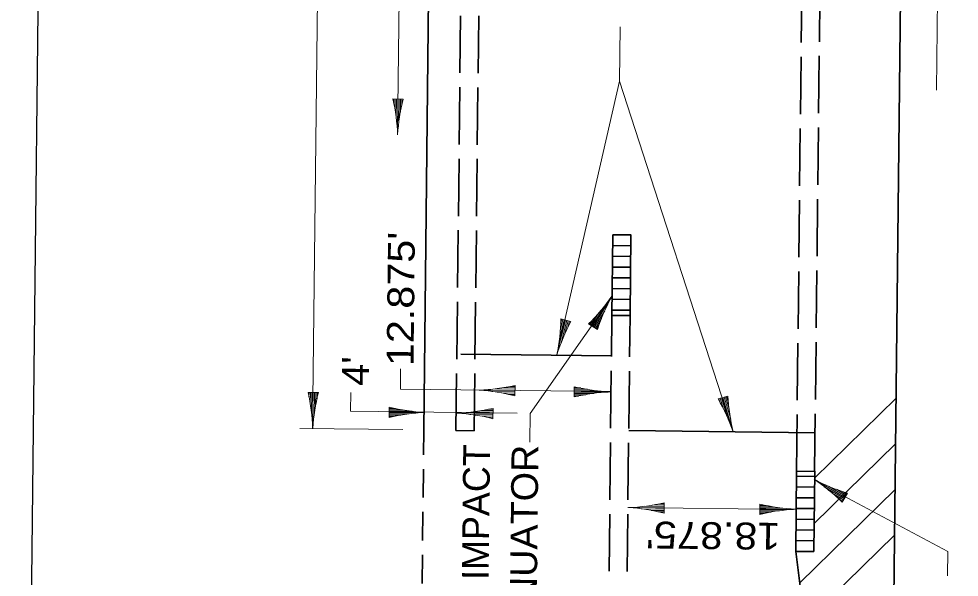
# Model space of a CAD drawing. Extents: x 2356576 to 2377878, y 6966390 to 6990634.
# Drawn here: x 2366091 to 2366792, y 6974475 to 6974891 of the extents above; entities that cross this region are included whole.
import ezdxf
from ezdxf.enums import TextEntityAlignment as Align

# ---------------------------------------------------------------- set-up
doc = ezdxf.new("R2010")
doc.units = 0
doc.header["$LTSCALE"] = 7.1
doc.linetypes.add('LONG_DASHED', pattern=[7.5, 6, -1.5])
doc.linetypes.add('MEDIUM_DASHED', pattern=[4.5, 3, -1.5])
doc.layers.add('19', color=7, linetype='Continuous', lineweight=13)
doc.layers.add('8', color=7, linetype='Continuous', lineweight=13)

msp = doc.modelspace()

# ---------------------------------------------------------------- linework, layer by layer
at = {"layer": '19', "lineweight": 35}
for p, q in [((2366392.98, 6974584.292), (2366405.238, 6975688.026)), ((2366737.734, 6973980.518), (2366756.652, 6975684.12)), ((2366533.082, 6974669.804), (2366533.75, 6974729.8)), ((2366547.162, 6974721.65), (2366533.66, 6974721.8)), ((2366547.07, 6974713.65), (2366533.572, 6974713.8)), ((2366546.984, 6974705.652), (2366533.482, 6974705.802)), ((2366546.892, 6974697.652), (2366533.394, 6974697.802)), ((2366546.804, 6974689.652), (2366533.304, 6974689.802)), ((2366546.716, 6974681.652), (2366533.214, 6974681.802)), ((2366546.626, 6974673.652), (2366533.128, 6974673.802)), ((2366420.706, 6974641.05), (2366532.75, 6974639.806)), ((2366545.634, 6974584.06), (2366684.556, 6974582.52)), ((2366670.61, 6974554.142), (2366669.944, 6974494.146)), ((2366684.11, 6974553.992), (2366683.446, 6974493.996)), ((2366670.566, 6974550.144), (2366684.068, 6974549.994)), ((2366670.48, 6974542.144), (2366683.978, 6974541.994)), ((2366670.388, 6974534.144), (2366683.89, 6974533.994)), ((2366670.302, 6974526.144), (2366683.802, 6974525.994)), ((2366670.212, 6974518.144), (2366683.71, 6974517.994)), ((2366670.122, 6974510.146), (2366683.624, 6974509.996)), ((2366670.034, 6974502.146), (2366683.532, 6974501.996)), ((2366669.944, 6974494.146), (2366683.446, 6974493.996)), ((2366669.944, 6974494.146), (2366737.736, 6973980.506))]:
    msp.add_line(p, q, dxfattribs=at)
at = {"layer": '19', "linetype": 'LONG_DASHED', "lineweight": 35}
for p, q in [((2366416.98, 6974584.026), (2366429.232, 6975687.326)), ((2366430.48, 6974583.876), (2366442.728, 6975686.9)), ((2366670.546, 6974553.35), (2366683.116, 6975684.936)), ((2366684.054, 6974554.04), (2366696.614, 6975684.786)), ((2366524.464, 6973893.65), (2366533.082, 6974669.804)), ((2366533.082, 6974669.804), (2366546.582, 6974669.654)), ((2366537.964, 6973893.5), (2366546.582, 6974669.654)), ((2366416.98, 6974584.026), (2366430.478, 6974583.876)), ((2366670.482, 6974553.816), (2366683.98, 6974553.666))]:
    msp.add_line(p, q, dxfattribs=at)
at = {"layer": '19'}
for p, q in [((2366310.202, 6974585.516), (2366315.824, 6975091.638)), ((2366776.044, 6974941.752), (2366774.882, 6974837.368)), ((2366373.51, 6974804.558), (2366374.668, 6974908.942)), ((2366623.392, 6974583.198), (2366538.862, 6974844.092)), ((2366369.998, 6974830.908), (2366377.658, 6974830.816)), ((2366370.7, 6974830.9), (2366370.658, 6974827.732)), ((2366371.7, 6974830.89), (2366371.592, 6974822.338)), ((2366372.7, 6974830.874), (2366372.52, 6974816.18)), ((2366373.7, 6974830.864), (2366373.394, 6974805.74)), ((2366374.698, 6974830.852), (2366374.486, 6974813.634)), ((2366375.7, 6974830.84), (2366375.582, 6974821.118)), ((2366376.7, 6974830.83), (2366376.64, 6974826.068)), ((2366533.238, 6974683.754), (2366472.294, 6974596.802)), ((2366533.386, 6974683.966), (2366518.002, 6974662.014)), ((2366519.126, 6974661.372), (2366532.414, 6974682.7)), ((2366517.432, 6974662.426), (2366522.572, 6974670.682)), ((2366518.28, 6974661.898), (2366527.384, 6974676.516)), ((2366519.978, 6974660.846), (2366527.75, 6974673.318)), ((2366498.608, 6974666.264), (2366492.39, 6974641.916)), ((2366497.636, 6974666.508), (2366494.002, 6974652.268)), ((2366496.666, 6974666.758), (2366494.55, 6974658.472)), ((2366495.7, 6974667.004), (2366494.914, 6974663.936)), ((2366495.02, 6974667.178), (2366502.442, 6974665.282)), ((2366499.572, 6974666.016), (2366495.316, 6974649.332)), ((2366500.542, 6974665.77), (2366498.14, 6974656.348)), ((2366501.514, 6974665.522), (2366500.334, 6974660.908)), ((2366522.272, 6974659.416), (2366515.766, 6974663.466)), ((2366516.584, 6974662.956), (2366519.098, 6974666.998)), ((2366520.824, 6974660.314), (2366525.346, 6974667.572)), ((2366521.674, 6974659.786), (2366523.35, 6974662.474)), ((2366375.774, 6974630.024), (2366375.604, 6974614.806)), ((2366375.604, 6974614.806), (2366532.452, 6974613.064)), ((2366460.908, 6974614.968), (2366446.212, 6974615.146)), ((2366460.922, 6974615.968), (2366452.372, 6974616.074)), ((2366460.934, 6974616.968), (2366457.766, 6974617.008)), ((2366460.942, 6974617.67), (2366460.848, 6974610.01)), ((2366505.102, 6974614.778), (2366514.826, 6974614.778)), ((2366505.104, 6974609.076), (2366505.106, 6974616.738)), ((2366505.104, 6974615.778), (2366509.866, 6974615.778)), ((2366306.844, 6974612.476), (2366314.506, 6974612.384)), ((2366307.546, 6974612.468), (2366307.508, 6974609.3)), ((2366308.546, 6974612.458), (2366308.442, 6974603.906)), ((2366309.546, 6974612.442), (2366309.368, 6974597.748)), ((2366310.546, 6974612.432), (2366310.242, 6974587.308)), ((2366311.546, 6974612.42), (2366311.334, 6974595.202)), ((2366312.548, 6974612.408), (2366312.43, 6974602.686)), ((2366313.548, 6974612.398), (2366313.488, 6974607.636)), ((2366338.66, 6974612.302), (2366338.506, 6974598.41)), ((2366460.896, 6974613.968), (2366435.772, 6974614.272)), ((2366460.886, 6974612.97), (2366443.666, 6974613.18)), ((2366460.872, 6974611.968), (2366451.15, 6974612.086)), ((2366460.864, 6974610.968), (2366456.102, 6974611.026)), ((2366505.104, 6974613.778), (2366522.322, 6974613.776)), ((2366505.104, 6974612.78), (2366530.232, 6974612.78)), ((2366505.104, 6974610.778), (2366513.656, 6974610.776)), ((2366505.104, 6974609.778), (2366508.272, 6974609.778)), ((2366505.106, 6974611.778), (2366519.804, 6974611.778)), ((2366612.11, 6974607.614), (2366619.452, 6974609.804)), ((2366612.782, 6974607.814), (2366613.686, 6974604.778)), ((2366613.74, 6974608.102), (2366616.186, 6974599.906)), ((2366614.7, 6974608.386), (2366618.902, 6974594.302)), ((2366615.658, 6974608.674), (2366622.838, 6974584.594)), ((2366616.612, 6974608.958), (2366621.538, 6974592.458)), ((2366617.572, 6974609.246), (2366620.352, 6974599.928)), ((2366618.53, 6974609.532), (2366619.89, 6974604.968)), ((2366683.998, 6974548.73), (2366744.702, 6974608.102)), ((2366367.23, 6974593.798), (2366367.232, 6974601.46)), ((2366367.23, 6974600.5), (2366371.992, 6974600.5)), ((2366444.574, 6974600.602), (2366444.484, 6974592.942)), ((2366338.506, 6974598.41), (2366462.592, 6974597.032)), ((2366367.23, 6974599.5), (2366376.952, 6974599.5)), ((2366367.23, 6974598.5), (2366384.45, 6974598.498)), ((2366367.23, 6974597.502), (2366392.358, 6974597.502)), ((2366367.23, 6974595.5), (2366375.784, 6974595.498)), ((2366367.23, 6974594.5), (2366370.398, 6974594.5)), ((2366367.232, 6974596.5), (2366381.93, 6974596.5)), ((2366444.532, 6974596.9), (2366419.408, 6974597.204)), ((2366444.518, 6974595.902), (2366427.302, 6974596.112)), ((2366444.54, 6974597.9), (2366429.848, 6974598.078)), ((2366444.508, 6974594.9), (2366434.784, 6974595.018)), ((2366444.556, 6974598.9), (2366436.004, 6974599.006)), ((2366444.496, 6974593.9), (2366439.734, 6974593.958)), ((2366444.568, 6974599.9), (2366441.4, 6974599.94)), ((2366472.294, 6974596.8), (2366472.058, 6974575.47)), ((2366300.744, 6974585.62), (2366377.504, 6974584.768)), ((2366683.678, 6974514.848), (2366744.328, 6974574.162)), ((2366706.56, 6974534.28), (2366684.98, 6974547.154)), ((2366673.018, 6974470.856), (2366743.95, 6974540.23)), ((2366706.048, 6974533.424), (2366691.26, 6974542.244)), ((2366707.07, 6974535.14), (2366694.448, 6974542.67)), ((2366705.538, 6974532.564), (2366697.184, 6974537.544)), ((2366707.586, 6974535.998), (2366700.242, 6974540.38)), ((2366708.458, 6974537.46), (2366704.53, 6974530.88)), ((2366708.098, 6974536.858), (2366705.378, 6974538.482)), ((2366705.026, 6974531.704), (2366700.934, 6974534.144)), ((2366544.998, 6974526.792), (2366668.358, 6974525.426)), ((2366572.08, 6974526.594), (2366546.956, 6974526.898)), ((2366572.07, 6974525.596), (2366554.852, 6974525.806)), ((2366572.092, 6974527.594), (2366557.398, 6974527.772)), ((2366572.056, 6974524.594), (2366562.336, 6974524.712)), ((2366572.108, 6974528.594), (2366563.556, 6974528.7)), ((2366572.048, 6974523.594), (2366567.286, 6974523.652)), ((2366572.116, 6974529.594), (2366568.948, 6974529.634)), ((2366572.126, 6974530.296), (2366572.032, 6974522.636)), ((2366643.226, 6974527.422), (2366652.952, 6974527.422)), ((2366643.226, 6974525.424), (2366668.356, 6974525.424)), ((2366643.226, 6974523.422), (2366651.78, 6974523.42)), ((2366643.23, 6974521.72), (2366643.228, 6974529.382)), ((2366643.228, 6974528.422), (2366647.99, 6974528.422)), ((2366643.23, 6974526.422), (2366660.446, 6974526.42)), ((2366643.232, 6974524.422), (2366657.926, 6974524.422)), ((2366643.228, 6974522.422), (2366646.398, 6974522.422)), ((2366676.942, 6974441.126), (2366743.574, 6974506.29))]:
    msp.add_line(p, q, dxfattribs=at)
at = {"layer": '19', "linetype": 'MEDIUM_DASHED', "lineweight": 35}
msp.add_line((2366385.32, 6973895.196), (2366392.98, 6974584.292), dxfattribs=at)
at = {"layer": '19', "lineweight": 25}
msp.add_lwpolyline([(2366974.866, 6973617.03), (2367000.838, 6975955.59), (2366117.376, 6975965.402), (2366091.406, 6973626.842)], close=True, dxfattribs=at)
at = {"layer": '19'}
for points in [[(2366492.148, 6974640.434), (2366538.862, 6974844.092), (2366539.312, 6974884.546)], [(2366705.17, 6974535.7), (2366783.288, 6974493.964), (2366783.084, 6974475.868)]]:
    msp.add_lwpolyline(points, dxfattribs=at)
at = {"layer": '19', "lineweight": 35}
msp.add_lwpolyline([(2366546.582, 6974669.654), (2366547.248, 6974729.65), (2366533.75, 6974729.8)], dxfattribs=at)
at = {"layer": '19'}
for centre, start, end in [((2366229.183, 6974798.824), 2.14997, 12.83602), ((2366517.656, 6974795.332), 165.77681, 176.46286), ((2366414.437, 6974766.377), 314.55642, 325.24248), ((2366659.324, 6974613.866), 150.92959, 161.61564), ((2366350.608, 6974669.156), 348.52939, 359.21544), ((2366630.146, 6974597.829), 152.15622, 162.84227), ((2366428.86, 6974758.486), 272.14997, 282.83602), ((2366538.887, 6974757.156), 256.47239, 267.15844), ((2366166.032, 6974580.391), 2.14997, 12.83602), ((2366454.505, 6974576.899), 165.77681, 176.46286), ((2366425.368, 6974470.013), 75.77681, 86.46286), ((2366538.897, 6974468.662), 92.84556, 103.53161), ((2366487.216, 6974535.089), 19.45781, 30.14386), ((2366763.666, 6974617.577), 183.08464, 193.77069), ((2366401.012, 6974741.88), 256.47239, 267.15844), ((2366412.495, 6974741.418), 272.14997, 282.83602), ((2366401.022, 6974453.386), 92.84556, 103.53161), ((2366409.003, 6974452.945), 75.77681, 86.46286), ((2366603.585, 6974427.592), 45.65522, 56.34127), ((2366751.372, 6974675.358), 242.02838, 252.71443), ((2366540.041, 6974671.11), 272.14997, 282.83602), ((2366536.549, 6974382.637), 75.77681, 86.46286), ((2366677.011, 6974669.799), 256.47239, 267.15844), ((2366677.021, 6974381.305), 92.84556, 103.53161)]:
    msp.add_arc(centre, 144.425, start, end, dxfattribs=at)
at = {"layer": '8', "lineweight": 35}
for p, q in [((2366392.98, 6974584.292), (2366405.238, 6975688.026)), ((2366737.734, 6973980.518), (2366756.652, 6975684.12)), ((2366533.082, 6974669.804), (2366533.75, 6974729.8)), ((2366547.162, 6974721.65), (2366533.66, 6974721.8)), ((2366547.07, 6974713.65), (2366533.572, 6974713.8)), ((2366546.984, 6974705.652), (2366533.482, 6974705.802)), ((2366546.892, 6974697.652), (2366533.394, 6974697.802)), ((2366546.804, 6974689.652), (2366533.304, 6974689.802)), ((2366546.716, 6974681.652), (2366533.214, 6974681.802)), ((2366546.626, 6974673.652), (2366533.128, 6974673.802)), ((2366420.706, 6974641.05), (2366532.75, 6974639.806)), ((2366545.634, 6974584.06), (2366684.556, 6974582.52)), ((2366670.61, 6974554.142), (2366669.944, 6974494.146)), ((2366684.11, 6974553.992), (2366683.446, 6974493.996)), ((2366670.566, 6974550.144), (2366684.068, 6974549.994)), ((2366670.48, 6974542.144), (2366683.978, 6974541.994)), ((2366670.388, 6974534.144), (2366683.89, 6974533.994)), ((2366670.302, 6974526.144), (2366683.802, 6974525.994)), ((2366670.212, 6974518.144), (2366683.71, 6974517.994)), ((2366670.122, 6974510.146), (2366683.624, 6974509.996)), ((2366670.034, 6974502.146), (2366683.532, 6974501.996)), ((2366669.944, 6974494.146), (2366683.446, 6974493.996)), ((2366669.944, 6974494.146), (2366737.736, 6973980.506))]:
    msp.add_line(p, q, dxfattribs=at)
at = {"layer": '8', "linetype": 'LONG_DASHED', "lineweight": 35}
for p, q in [((2366416.98, 6974584.026), (2366429.232, 6975687.326)), ((2366430.48, 6974583.876), (2366442.728, 6975686.9)), ((2366670.546, 6974553.35), (2366683.116, 6975684.936)), ((2366684.054, 6974554.04), (2366696.614, 6975684.786)), ((2366524.464, 6973893.65), (2366533.082, 6974669.804)), ((2366533.082, 6974669.804), (2366546.582, 6974669.654)), ((2366537.964, 6973893.5), (2366546.582, 6974669.654)), ((2366416.98, 6974584.026), (2366430.478, 6974583.876)), ((2366670.482, 6974553.816), (2366683.98, 6974553.666))]:
    msp.add_line(p, q, dxfattribs=at)
at = {"layer": '8'}
for p, q in [((2366310.202, 6974585.516), (2366315.824, 6975091.638)), ((2366776.044, 6974941.752), (2366774.882, 6974837.368)), ((2366373.51, 6974804.558), (2366374.668, 6974908.942)), ((2366623.392, 6974583.198), (2366538.862, 6974844.092)), ((2366369.998, 6974830.908), (2366377.658, 6974830.816)), ((2366370.7, 6974830.9), (2366370.658, 6974827.732)), ((2366371.7, 6974830.89), (2366371.592, 6974822.338)), ((2366372.7, 6974830.874), (2366372.52, 6974816.18)), ((2366373.7, 6974830.864), (2366373.394, 6974805.74)), ((2366374.698, 6974830.852), (2366374.486, 6974813.634)), ((2366375.7, 6974830.84), (2366375.582, 6974821.118)), ((2366376.7, 6974830.83), (2366376.64, 6974826.068)), ((2366533.238, 6974683.754), (2366472.294, 6974596.802)), ((2366533.386, 6974683.966), (2366518.002, 6974662.014)), ((2366519.126, 6974661.372), (2366532.414, 6974682.7)), ((2366517.432, 6974662.426), (2366522.572, 6974670.682)), ((2366518.28, 6974661.898), (2366527.384, 6974676.516)), ((2366519.978, 6974660.846), (2366527.75, 6974673.318)), ((2366498.608, 6974666.264), (2366492.39, 6974641.916)), ((2366497.636, 6974666.508), (2366494.002, 6974652.268)), ((2366496.666, 6974666.758), (2366494.55, 6974658.472)), ((2366495.7, 6974667.004), (2366494.914, 6974663.936)), ((2366495.02, 6974667.178), (2366502.442, 6974665.282)), ((2366499.572, 6974666.016), (2366495.316, 6974649.332)), ((2366500.542, 6974665.77), (2366498.14, 6974656.348)), ((2366501.514, 6974665.522), (2366500.334, 6974660.908)), ((2366522.272, 6974659.416), (2366515.766, 6974663.466)), ((2366516.584, 6974662.956), (2366519.098, 6974666.998)), ((2366520.824, 6974660.314), (2366525.346, 6974667.572)), ((2366521.674, 6974659.786), (2366523.35, 6974662.474)), ((2366375.774, 6974630.024), (2366375.604, 6974614.806)), ((2366375.604, 6974614.806), (2366532.452, 6974613.064)), ((2366460.908, 6974614.968), (2366446.212, 6974615.146)), ((2366460.922, 6974615.968), (2366452.372, 6974616.074)), ((2366460.934, 6974616.968), (2366457.766, 6974617.008)), ((2366460.942, 6974617.67), (2366460.848, 6974610.01)), ((2366505.102, 6974614.778), (2366514.826, 6974614.778)), ((2366505.104, 6974609.076), (2366505.106, 6974616.738)), ((2366505.104, 6974615.778), (2366509.866, 6974615.778)), ((2366306.844, 6974612.476), (2366314.506, 6974612.384)), ((2366307.546, 6974612.468), (2366307.508, 6974609.3)), ((2366308.546, 6974612.458), (2366308.442, 6974603.906)), ((2366309.546, 6974612.442), (2366309.368, 6974597.748)), ((2366310.546, 6974612.432), (2366310.242, 6974587.308)), ((2366311.546, 6974612.42), (2366311.334, 6974595.202)), ((2366312.548, 6974612.408), (2366312.43, 6974602.686)), ((2366313.548, 6974612.398), (2366313.488, 6974607.636)), ((2366338.66, 6974612.302), (2366338.506, 6974598.41)), ((2366460.896, 6974613.968), (2366435.772, 6974614.272)), ((2366460.886, 6974612.97), (2366443.666, 6974613.18)), ((2366460.872, 6974611.968), (2366451.15, 6974612.086)), ((2366460.864, 6974610.968), (2366456.102, 6974611.026)), ((2366505.104, 6974613.778), (2366522.322, 6974613.776)), ((2366505.104, 6974612.78), (2366530.232, 6974612.78)), ((2366505.104, 6974610.778), (2366513.656, 6974610.776)), ((2366505.104, 6974609.778), (2366508.272, 6974609.778)), ((2366505.106, 6974611.778), (2366519.804, 6974611.778)), ((2366612.11, 6974607.614), (2366619.452, 6974609.804)), ((2366612.782, 6974607.814), (2366613.686, 6974604.778)), ((2366613.74, 6974608.102), (2366616.186, 6974599.906)), ((2366614.7, 6974608.386), (2366618.902, 6974594.302)), ((2366615.658, 6974608.674), (2366622.838, 6974584.594)), ((2366616.612, 6974608.958), (2366621.538, 6974592.458)), ((2366617.572, 6974609.246), (2366620.352, 6974599.928)), ((2366618.53, 6974609.532), (2366619.89, 6974604.968)), ((2366683.998, 6974548.73), (2366744.702, 6974608.102)), ((2366367.23, 6974593.798), (2366367.232, 6974601.46)), ((2366367.23, 6974600.5), (2366371.992, 6974600.5)), ((2366444.574, 6974600.602), (2366444.484, 6974592.942)), ((2366338.506, 6974598.41), (2366462.592, 6974597.032)), ((2366367.23, 6974599.5), (2366376.952, 6974599.5)), ((2366367.23, 6974598.5), (2366384.45, 6974598.498)), ((2366367.23, 6974597.502), (2366392.358, 6974597.502)), ((2366367.23, 6974595.5), (2366375.784, 6974595.498)), ((2366367.23, 6974594.5), (2366370.398, 6974594.5)), ((2366367.232, 6974596.5), (2366381.93, 6974596.5)), ((2366444.532, 6974596.9), (2366419.408, 6974597.204)), ((2366444.518, 6974595.902), (2366427.302, 6974596.112)), ((2366444.54, 6974597.9), (2366429.848, 6974598.078)), ((2366444.508, 6974594.9), (2366434.784, 6974595.018)), ((2366444.556, 6974598.9), (2366436.004, 6974599.006)), ((2366444.496, 6974593.9), (2366439.734, 6974593.958)), ((2366444.568, 6974599.9), (2366441.4, 6974599.94)), ((2366472.294, 6974596.8), (2366472.058, 6974575.47)), ((2366300.744, 6974585.62), (2366377.504, 6974584.768)), ((2366683.678, 6974514.848), (2366744.328, 6974574.162)), ((2366706.56, 6974534.28), (2366684.98, 6974547.154)), ((2366673.018, 6974470.856), (2366743.95, 6974540.23)), ((2366706.048, 6974533.424), (2366691.26, 6974542.244)), ((2366707.07, 6974535.14), (2366694.448, 6974542.67)), ((2366705.538, 6974532.564), (2366697.184, 6974537.544)), ((2366707.586, 6974535.998), (2366700.242, 6974540.38)), ((2366708.458, 6974537.46), (2366704.53, 6974530.88)), ((2366708.098, 6974536.858), (2366705.378, 6974538.482)), ((2366705.026, 6974531.704), (2366700.934, 6974534.144)), ((2366544.998, 6974526.792), (2366668.358, 6974525.426)), ((2366572.08, 6974526.594), (2366546.956, 6974526.898)), ((2366572.07, 6974525.596), (2366554.852, 6974525.806)), ((2366572.092, 6974527.594), (2366557.398, 6974527.772)), ((2366572.056, 6974524.594), (2366562.336, 6974524.712)), ((2366572.108, 6974528.594), (2366563.556, 6974528.7)), ((2366572.048, 6974523.594), (2366567.286, 6974523.652)), ((2366572.116, 6974529.594), (2366568.948, 6974529.634)), ((2366572.126, 6974530.296), (2366572.032, 6974522.636)), ((2366643.226, 6974527.422), (2366652.952, 6974527.422)), ((2366643.226, 6974525.424), (2366668.356, 6974525.424)), ((2366643.226, 6974523.422), (2366651.78, 6974523.42)), ((2366643.23, 6974521.72), (2366643.228, 6974529.382)), ((2366643.228, 6974528.422), (2366647.99, 6974528.422)), ((2366643.23, 6974526.422), (2366660.446, 6974526.42)), ((2366643.232, 6974524.422), (2366657.926, 6974524.422)), ((2366643.228, 6974522.422), (2366646.398, 6974522.422)), ((2366676.942, 6974441.126), (2366743.574, 6974506.29))]:
    msp.add_line(p, q, dxfattribs=at)
at = {"layer": '8', "linetype": 'MEDIUM_DASHED', "lineweight": 35}
msp.add_line((2366385.32, 6973895.196), (2366392.98, 6974584.292), dxfattribs=at)
at = {"layer": '8', "lineweight": 25}
msp.add_lwpolyline([(2366974.866, 6973617.03), (2367000.838, 6975955.59), (2366117.376, 6975965.402), (2366091.406, 6973626.842)], close=True, dxfattribs=at)
at = {"layer": '8'}
for points in [[(2366492.148, 6974640.434), (2366538.862, 6974844.092), (2366539.312, 6974884.546)], [(2366705.17, 6974535.7), (2366783.288, 6974493.964), (2366783.084, 6974475.868)]]:
    msp.add_lwpolyline(points, dxfattribs=at)
at = {"layer": '8', "lineweight": 35}
msp.add_lwpolyline([(2366546.582, 6974669.654), (2366547.248, 6974729.65), (2366533.75, 6974729.8)], dxfattribs=at)
at = {"layer": '8'}
for centre, start, end in [((2366229.183, 6974798.824), 2.14997, 12.83602), ((2366517.656, 6974795.332), 165.77681, 176.46286), ((2366414.437, 6974766.377), 314.55642, 325.24248), ((2366659.324, 6974613.866), 150.92959, 161.61564), ((2366350.608, 6974669.156), 348.52939, 359.21544), ((2366630.146, 6974597.829), 152.15622, 162.84227), ((2366428.86, 6974758.486), 272.14997, 282.83602), ((2366538.887, 6974757.156), 256.47239, 267.15844), ((2366166.032, 6974580.391), 2.14997, 12.83602), ((2366454.505, 6974576.899), 165.77681, 176.46286), ((2366425.368, 6974470.013), 75.77681, 86.46286), ((2366538.897, 6974468.662), 92.84556, 103.53161), ((2366487.216, 6974535.089), 19.45781, 30.14386), ((2366763.666, 6974617.577), 183.08464, 193.77069), ((2366401.012, 6974741.88), 256.47239, 267.15844), ((2366412.495, 6974741.418), 272.14997, 282.83602), ((2366401.022, 6974453.386), 92.84556, 103.53161), ((2366409.003, 6974452.945), 75.77681, 86.46286), ((2366603.585, 6974427.592), 45.65522, 56.34127), ((2366751.372, 6974675.358), 242.02838, 252.71443), ((2366540.041, 6974671.11), 272.14997, 282.83602), ((2366536.549, 6974382.637), 75.77681, 86.46286), ((2366677.011, 6974669.799), 256.47239, 267.15844), ((2366677.021, 6974381.305), 92.84556, 103.53161)]:
    msp.add_arc(centre, 144.425, start, end, dxfattribs=at)

# ---------------------------------------------------------------- texts
at = {"layer": '19'}
for s, rotation, width, p in [("12.875'", 89.364, 1.15, (2366385.316, 6974631.938)), ("4'", 89.364, 1.1, (2366351.968, 6974617.27)), ("18.875'", 179.364, 1.15, (2366658.556, 6974515.318))]:
    msp.add_text(s, height=20, rotation=rotation, dxfattribs=dict(at, width=width)).set_placement(p)
msp.add_text('IMPACT', height=20, rotation=89.364, dxfattribs=at).set_placement((2366442.426, 6974573.825), align=Align.RIGHT)
at = {"layer": '19', "width": 1.05}
msp.add_text('ATTENUATOR', height=20, rotation=89.364, dxfattribs=at).set_placement((2366478.422, 6974573.427), align=Align.RIGHT)
at = {"layer": '8'}
for s, rotation, width, p in [("12.875'", 89.364, 1.15, (2366385.316, 6974631.938)), ("4'", 89.364, 1.1, (2366351.968, 6974617.27)), ("18.875'", 179.364, 1.15, (2366658.556, 6974515.318))]:
    msp.add_text(s, height=20, rotation=rotation, dxfattribs=dict(at, width=width)).set_placement(p)
msp.add_text('IMPACT', height=20, rotation=89.364, dxfattribs=at).set_placement((2366442.426, 6974573.825), align=Align.RIGHT)
at = {"layer": '8', "width": 1.05}
msp.add_text('ATTENUATOR', height=20, rotation=89.364, dxfattribs=at).set_placement((2366478.422, 6974573.427), align=Align.RIGHT)

doc.saveas('drawing.dxf')
